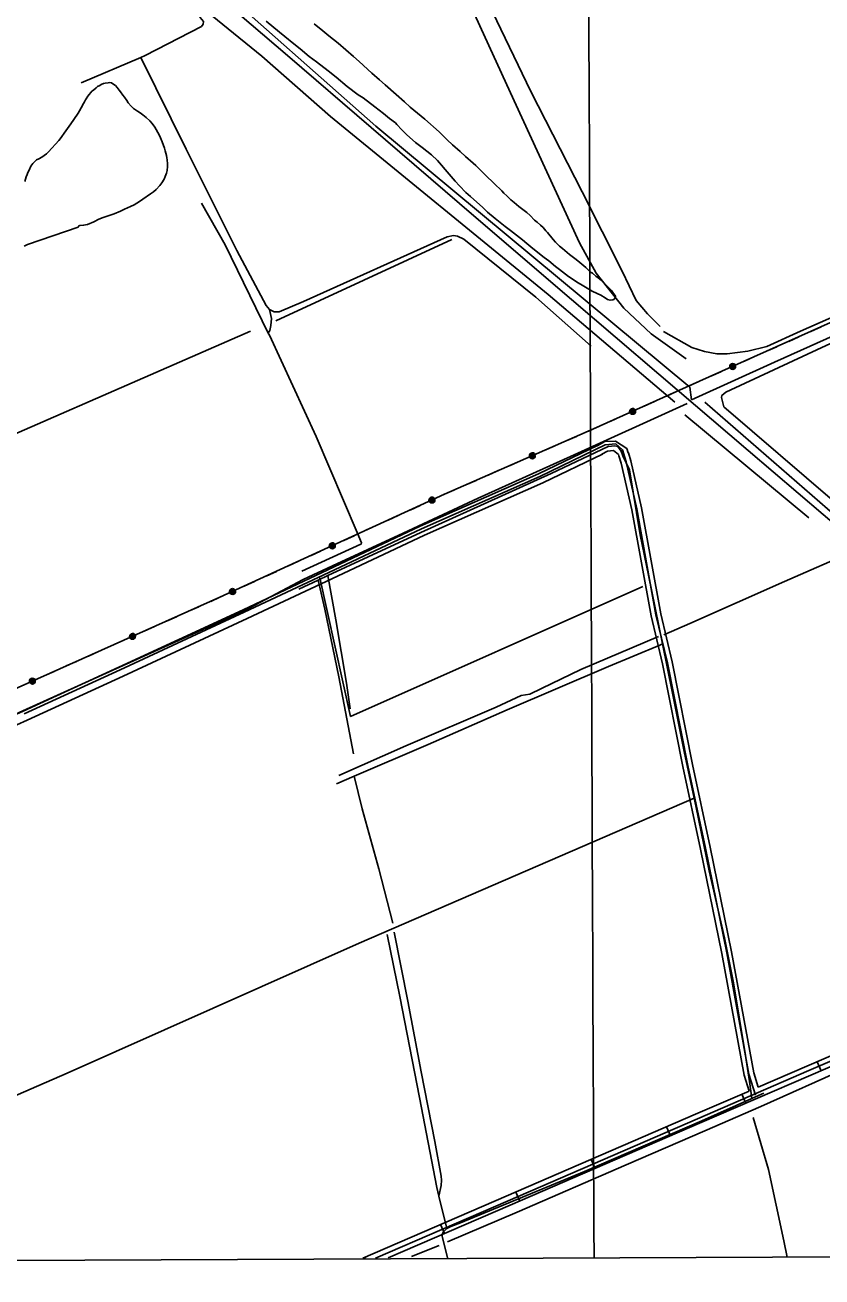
# Model space of a CAD drawing. Extents: x 3419139 to 3457078, y 540382 to 565875.
# Drawn here: x 3426815 to 3429242, y 545738 to 549552 of the extents above; entities that cross this region are included whole.
import ezdxf

# ---------------------------------------------------------------- set-up
doc = ezdxf.new("R2010")
doc.units = 0
for name, color, linetype in [('V-DTCH-CNTR', 7, 'Continuous'), ('V-GRID-FRAM', 7, 'Continuous'), ('V-GRID-MAJR', 7, 'Continuous'), ('V-RAIL-TRAK', 7, 'Continuous'), ('V-ROAD-CNTR', 7, 'Continuous'), ('V-SITE-VEGE', 7, 'Continuous'), ('V-TOPO-SHOR', 7, 'Continuous'), ('V-UTIL-LINE', 7, 'Continuous')]:
    doc.layers.add(name, color=color, linetype=linetype)

msp = doc.modelspace()

# ---------------------------------------------------------------- linework, layer by layer
at = {"layer": 'V-DTCH-CNTR'}
msp.add_line((3429020.7, 546333.4), (3429028.6, 546281.1), dxfattribs=at)
for points in [[(3427714, 550414.7), (3427722.7, 550393.6), (3427728.9, 550389.8), (3427746.2, 550387.3), (3427767.3, 550376.2), (3427783.4, 550360), (3427823, 550296.7), (3428122.4, 549718.5), (3428304.3, 549320.2), (3428503.4, 548888.4), (3428554.2, 548795.3), (3428638.4, 548688.6), (3428721.4, 548610.4), (3428827.9, 548534.6)], [(3427088.4, 549804.6), (3427287.8, 549632), (3427348.5, 549574.8), (3427358.4, 549562.4), (3427357.2, 549553.8), (3427352.2, 549547.6), (3427181, 549458.5), (3427168.2, 549453.1), (3426986.2, 549375.6)], [(3427168.2, 549453.1), (3427305.5, 549173.9), (3427460.2, 548864.9), (3427549.3, 548697.4), (3427559.2, 548685), (3427574.1, 548677.5), (3427589, 548677.5), (3427663.4, 548709.6), (3428100.1, 548906.3), (3428120, 548910), (3428132.4, 548908.8), (3428151, 548898.8), (3428370.3, 548722.5), (3428538.8, 548573.5)], [(3427826.3, 548005.1), (3427701.4, 548297.9), (3427559.1, 548606.8), (3427555.9, 548613.3), (3427424.3, 548882.3), (3427352.5, 549008.9)], [(3429994.2, 548908.1), (3429636.9, 548751), (3429241.1, 548569.2), (3428949.5, 548433.1), (3428937.1, 548423.2), (3428935.8, 548417), (3428942, 548392.2), (3428943.3, 548388.5), (3429281.5, 548097.9), (3429391.7, 548001)], [(3427559.2, 548685), (3427565.4, 548657.7), (3427564.1, 548636.6), (3427560.4, 548620.5), (3427555.9, 548613.3)], [(3428020.2, 548005.1), (3428417.2, 548185.7), (3428590.9, 548267.4), (3428610.8, 548269.8), (3428620.7, 548267.3), (3428630.6, 548253.7), (3428635.5, 548238.8), (3428655.3, 548196.6), (3428688.6, 547998.1)], [(3427649, 547832.6), (3427707.8, 547860.3), (3427737.6, 547874.4), (3427859.6, 547931.9), (3428020.2, 548005.1)], [(3427826.3, 548005.1), (3427839.2, 547974), (3427838.5, 547969.9), (3427837.8, 547969.9), (3427657.6, 547888.3)], [(3428688.6, 547998.1), (3428714, 547876.1), (3428755.6, 547671.4), (3428756.6, 547666.3), (3428786.4, 547516.3), (3428823.2, 547332.9), (3428857.4, 547173), (3428898.3, 546974.5), (3428944.7, 546770.4), (3428972.1, 546633.9), (3429008.7, 546412), (3429020.7, 546333.4)], [(3427737.6, 547874.4), (3427761.6, 547740), (3427794.3, 547547), (3427805.6, 547468.4)], [(3427707.8, 547860.3), (3427728, 547772.1), (3427770.2, 547565.9), (3427815.7, 547330.9)], [(3427763.1, 547239.8), (3427817.8, 547263.2), (3428042.6, 547359.4), (3428283.5, 547465.4), (3428592, 547597.2), (3428748, 547662.5), (3428756.6, 547666.3)], [(3427817.8, 547263.2), (3427841.4, 547163.9), (3427892, 546980.5), (3427935.1, 546815.7)], [(3428099.7, 545884.9), (3428075.7, 545983.5), (3428069.4, 546009.7), (3428015.9, 546284.7), (3427956.3, 546592.1), (3427917.4, 546781)], [(3427939.1, 546788.1), (3427980.6, 546577.9), (3428021.4, 546362.1), (3428062.9, 546150.5), (3428082.2, 546045.1), (3428082.9, 546032.7), (3428082.8, 546016.2), (3428075.7, 545983.5)], [(3428102.9, 545793.2), (3428086.5, 545857), (3428085.2, 545863.1), (3428086.6, 545870), (3428090.7, 545876.1), (3428099.7, 545884.9), (3428111.3, 545891), (3428141.4, 545902.4), (3428518.9, 546059.2), (3428875.9, 546213.4), (3429028.6, 546281.1), (3429048.6, 546290), (3429064.8, 546297.2)], [(3429032.8, 546223.7), (3429079.4, 546065), (3429125.7, 545847.9), (3429135.4, 545797.7)]]:
    msp.add_lwpolyline(points, dxfattribs=at)
at = {"layer": 'V-GRID-FRAM'}
msp.add_lwpolyline([(3423200.9, 563955.1), (3454837.9, 564093.1), (3454925.2, 545910.2), (3423272.3, 545772.1), (3423200.9, 563955.1)], dxfattribs=at)
at = {"layer": 'V-GRID-MAJR'}
msp.add_spline([(3428547.8, 545795.1), (3428523.1, 551854.2), (3428498.4, 557915.2), (3428473.8, 563976.2), (3428473.8, 563978.1)], degree=3, dxfattribs=at)
at = {"layer": 'V-RAIL-TRAK'}
msp.add_lwpolyline([(3427050.7, 549940.9), (3427317.1, 549713.7), (3427614.4, 549459.1), (3427869.6, 549239.3), (3428181.8, 548969.8), (3428479.1, 548715.3), (3428745.5, 548488), (3429016.8, 548255.8), (3429321.6, 547995)], dxfattribs=at)
at = {"layer": 'V-ROAD-CNTR'}
for p, q in [((3429239.4, 546366), (3429227.6, 546393.5)), ((3429009.9, 546266.9), (3428998, 546294.4)), ((3428780.5, 546167.7), (3428768.5, 546195.2)), ((3428551.1, 546068.3), (3428539.2, 546095.8)), ((3428321.7, 545968.9), (3428309.8, 545996.4)), ((3428092.2, 545869.7), (3428080.3, 545897.2)), ((3427852, 545795.3), (3427850.8, 545798.1))]:
    msp.add_line(p, q, dxfattribs=at)
for points in [[(3428558.6, 548270.6), (3428379.1, 548184.4), (3428018.8, 548024.4), (3427737, 547891.9), (3427479.2, 547770.5), (3427101.2, 547595.3), (3426809.2, 547461.3), (3426619, 547376), (3426186.4, 547179.5), (3425687, 546955.5), (3425467.6, 546855.9), (3425116.2, 546698.6), (3424815, 546562.1)], [(3429039.3, 546291.3), (3429019.3, 546355.6), (3428951.8, 546725.5), (3428886.8, 547043.8), (3428833.2, 547295.7), (3428771.3, 547608.4), (3428736.1, 547754.8), (3428677.9, 548077.5), (3428645.4, 548220.6), (3428634, 548257.2), (3428613.8, 548275.9), (3428581.7, 548272.4), (3428382.4, 548176.7), (3428022.1, 548016.6), (3427740.4, 547884.2), (3427482.6, 547762.8), (3427104.6, 547587.6), (3426812.4, 547453.5)], [(3433644.3, 548272.8), (3433532.3, 548219.7), (3433156.2, 548055.9), (3432835.4, 547919.7), (3432534.3, 547789.2), (3432173.7, 547635.8), (3431918.4, 547525.9), (3431373.2, 547292.8), (3430892.9, 547087.6), (3430597.1, 546965.8), (3429907.9, 546670.4), (3429202.1, 546366.2), (3428862.6, 546219.6), (3428286.3, 545969.8), (3427882.4, 545795.4)], [(3428652.2, 548248.5), (3428648.1, 548261.3), (3428612.8, 548283.8), (3428580.2, 548282.9), (3428557.2, 548270)], [(3428623.6, 548239.4), (3428622.4, 548243.2), (3428606.9, 548255), (3428589.2, 548253.5), (3428571.9, 548243.8)], [(3429047.4, 546315.7), (3429033.9, 546359.2), (3428966.5, 546728.4), (3428901.5, 547046.9), (3428847.9, 547298.7), (3428786, 547611.6), (3428750.7, 547757.8), (3428692.6, 548080.4), (3428659.9, 548224.4), (3428652.4, 548248.5)], [(3428573.6, 548244.7), (3428391.7, 548157.2), (3428031.2, 547997.1), (3427749.8, 547864.8), (3427491.9, 547743.3), (3427113.8, 547568.1), (3426821.6, 547434), (3426631.4, 547348.7), (3426198.7, 547152.1), (3425699.3, 546928.1), (3425479.9, 546828.6), (3425128.5, 546671.3), (3424831.9, 546536.9)], [(3429019.7, 546303.8), (3429004.7, 546352), (3428937.1, 546722.7), (3428872.1, 547040.8), (3428818.5, 547292.7), (3428756.7, 547605.2), (3428721.4, 547751.7), (3428663.2, 548074.5), (3428630.9, 548216.7), (3428623.6, 548239.4)], [(3430699.3, 547024.1), (3430591.3, 546979.7), (3429901.9, 546684.2), (3429196.2, 546380), (3429047.4, 546315.7)], [(3429988.6, 546688.7), (3429913.8, 546656.6), (3429208.1, 546352.4), (3428868.6, 546205.8), (3428292.2, 545956.1), (3427920.6, 545795.6)], [(3429019.7, 546303.8), (3428856.7, 546233.4), (3428280.3, 545983.6), (3427844.2, 545795.2)]]:
    msp.add_lwpolyline(points, dxfattribs=at)
at = {"layer": 'V-SITE-VEGE'}
for points in [[(3428384.9, 548941.9), (3428392.5, 548934.6), (3428401.4, 548924.4), (3428405.8, 548919.5), (3428423.6, 548898.3), (3428430.5, 548890.4), (3428443.1, 548878), (3428451.7, 548870.5), (3428473.3, 548852.6), (3428493.1, 548837.2), (3428504.1, 548827.9), (3428522.6, 548812.8), (3428529.8, 548805.9), (3428539.4, 548797.7), (3428542.8, 548795.3), (3428553.1, 548787), (3428559.9, 548781.2), (3428570.2, 548773), (3428576.7, 548767.1), (3428586.6, 548757.5), (3428592.8, 548751), (3428600.7, 548742.4), (3428605.5, 548736.6), (3428611.3, 548728.4), (3428612.7, 548725.6), (3428613, 548722.9), (3428612.3, 548720.1), (3428607.8, 548715.7), (3428605.4, 548714.3), (3428596.5, 548712.9), (3428589, 548715.7), (3428582.1, 548720.5), (3428568.4, 548728.4), (3428557.8, 548733.9), (3428542.4, 548741.1), (3428511.9, 548759), (3428499.2, 548766.2), (3428470.1, 548785.8), (3428442.7, 548807.1), (3428430, 548816.3), (3428410.2, 548832.8), (3428396.1, 548843.5), (3428361.2, 548870.6), (3428342.7, 548885.7), (3428329.7, 548897), (3428293.7, 548925.5), (3428277.3, 548937.9), (3428261.9, 548949.9), (3428246.5, 548962.6), (3428223.5, 548981.8), (3428208.8, 548995.5), (3428171.5, 549028.8), (3428157.8, 549041.5), (3428137.9, 549061.4), (3428125.2, 549075.5), (3428106.4, 549097.5), (3428070.8, 549138.7), (3428053.3, 549155.8), (3428024.6, 549178.1), (3428003.7, 549193.6), (3427977.6, 549216.9), (3427962.6, 549232.4), (3427947.2, 549248.8), (3427943.4, 549253.3), (3427925.2, 549267), (3427906.8, 549282.1), (3427880.7, 549302.7), (3427844.4, 549329.5), (3427829.7, 549339.1), (3427795.8, 549364.6), (3427762.6, 549392.7), (3427738.6, 549411.6), (3427703, 549439.4), (3427680.7, 549455.9), (3427652.6, 549479.2), (3427633.4, 549494.3), (3427606.4, 549516.6), (3427589.9, 549530), (3427549.2, 549563.7)], [(3427695.6, 549554.9), (3427721.9, 549534), (3427740.4, 549518.9), (3427768.5, 549496.2), (3427815.8, 549455.7), (3427832.9, 549440.6), (3427871.6, 549405.3), (3427894.2, 549384.3), (3427911.3, 549368.9), (3427945.2, 549339.7), (3427970.9, 549317.4), (3427988.4, 549301.2), (3428032.9, 549264.9), (3428076, 549225.7), (3428101, 549201.4), (3428116.5, 549186.9), (3428140.4, 549166), (3428156.9, 549150.9), (3428180.1, 549130.6), (3428187.7, 549123.8), (3428209.9, 549101.5), (3428250.3, 549062), (3428259.6, 549053.4), (3428262, 549052), (3428266.8, 549046.2), (3428273.6, 549039), (3428281.8, 549031.1), (3428294.9, 549019.1), (3428304.1, 549010.9), (3428318.8, 548999.2), (3428343.5, 548980), (3428353.4, 548971), (3428366.8, 548957.6), (3428374.3, 548950.8), (3428384.9, 548941.9)], [(3427095.7, 549361.6), (3427101.9, 549353.4), (3427106.3, 549347.9), (3427112.8, 549338.3), (3427117.6, 549331.4), (3427124.8, 549321.8), (3427129.6, 549314.9), (3427138.5, 549304), (3427145.7, 549297.1), (3427157.4, 549288.8), (3427165.6, 549284), (3427174.1, 549277.5), (3427183.7, 549270), (3427195.4, 549259.3), (3427202.2, 549251.4), (3427210.1, 549240.1), (3427223.1, 549217.5), (3427227.5, 549208.2), (3427232.7, 549196.2), (3427240.2, 549176.7), (3427241.9, 549168.4), (3427246.3, 549154.4), (3427247.4, 549147.5), (3427247.7, 549141), (3427248.7, 549128.6), (3427248.7, 549121.1), (3427247.6, 549108.4), (3427245.6, 549100.2), (3427241.8, 549089.9), (3427238.4, 549082), (3427231.5, 549071.1), (3427226, 549063.2), (3427214.7, 549050.9), (3427206.4, 549043), (3427197.5, 549037.2), (3427173.8, 549021.1), (3427163.6, 549014.2), (3427147.8, 549004.3), (3427136.5, 548998.8), (3427118.3, 548990.3), (3427105.6, 548984.5), (3427086.7, 548976.6), (3427053.4, 548965.7), (3427039.4, 548959.9), (3427025, 548951.7), (3427005.4, 548943.8), (3426993.4, 548941.4), (3426982.5, 548940.7), (3426979.4, 548939.4), (3426976.6, 548936), (3426822.3, 548883.3), (3426813, 548877.5)], [(3426955, 549250.7), (3426963.3, 549263.7), (3426977, 549283.2), (3426981.1, 549290.1), (3426986, 549299.7), (3426992.8, 549312.4), (3426995.9, 549317.2), (3426999.7, 549324), (3427001.8, 549326.4), (3427005.9, 549334.6), (3427010, 549339.8), (3427015.8, 549346.3), (3427018.6, 549349.7), (3427023.4, 549353.5), (3427031.3, 549360.6), (3427036.1, 549364.1), (3427042.9, 549367.8), (3427046.7, 549370.2), (3427053.6, 549373), (3427059.4, 549374.7), (3427068, 549375.7), (3427073.5, 549376), (3427078.3, 549375.3), (3427082.7, 549372.9), (3427090.9, 549367.1), (3427095.7, 549361.6)], [(3426814.3, 549075.3), (3426816.7, 549082.2), (3426818.1, 549089), (3426821.2, 549096.6), (3426823.6, 549102.1), (3426827.4, 549109.3), (3426833.2, 549121.6), (3426838.7, 549129.8), (3426849.7, 549140.4), (3426856.9, 549144.2), (3426865.8, 549148.6), (3426880.9, 549159.6), (3426887.1, 549165.1), (3426918, 549200), (3426922.1, 549204.8), (3426938.9, 549229.5), (3426955, 549250.7)]]:
    msp.add_lwpolyline(points, dxfattribs=at)
at = {"layer": 'V-TOPO-SHOR'}
for p, q in [((3428115.2, 548898.6), (3427578.6, 548650.4)), ((3428885.6, 548402.6), (3429380.1, 547971.9)), ((3428824.3, 548363.9), (3429202.1, 548050.6)), ((3428075.8, 545833.3), (3427991.6, 545800.1))]:
    msp.add_line(p, q, dxfattribs=at)
for points in [[(3427817.4, 550439.1), (3427920.6, 550235.1), (3428067.6, 549946.5), (3428225.6, 549618.7), (3428355.4, 549348.9), (3428511.8, 549043), (3428633.8, 548801.5), (3428676, 548712.1), (3428710.5, 548671.3), (3428749, 548633.3)], [(3428844.5, 548409.4), (3428839.3, 548448.5), (3427883.3, 549243.2), (3427366.6, 549701.9), (3426981.1, 550022.9)], [(3426015.2, 549557.7), (3426889.1, 549984.1), (3427536.6, 549456.8), (3427744.9, 549273.4), (3428407.9, 548730.8), (3428793.4, 548402.2)], [(3428759.6, 548618.3), (3428845.2, 548569.2), (3428884.3, 548556.6), (3428921.9, 548550.3), (3428953.3, 548550.3), (3429016, 548558), (3429074, 548572.1), (3429176, 548619), (3429381.5, 548709.7), (3429659.1, 548839.5), (3430018.3, 549005.2), (3430390, 549171), (3430589.2, 549266.3)], [(3430607.6, 549207.9), (3430226.5, 549034.3), (3429870.4, 548871.7), (3429522.2, 548715.4), (3429097.1, 548524.6), (3428844.5, 548409.4)], [(3427501.9, 548619.3), (3426436.1, 548153.8), (3426343, 548383.8)], [(3428831.3, 548398.5), (3428476, 548236.9), (3428195.2, 548110.1)], [(3428195.2, 548110.1), (3427966.7, 548003.3), (3427751.3, 547904), (3427661.6, 547862.5)], [(3429346.2, 547951.4), (3429128.1, 547856.2), (3428839.6, 547728.4), (3428760.2, 547693.8)], [(3427712.6, 547867.4), (3427806.6, 547445.3), (3428696, 547841)], [(3424822.2, 546564.3), (3425765.2, 546990.9), (3427482.6, 547766.6), (3427661.6, 547862.5)], [(3428743.6, 547688.4), (3428507.6, 547588.5), (3428388.1, 547530.6), (3428352.2, 547513.6), (3428326.1, 547508.9), (3428249.4, 547473.6), (3427974.7, 547355.3), (3427771.1, 547264.9)], [(3425517.2, 545737.7), (3426943.3, 546358.4), (3427832.7, 546754.1), (3428852.4, 547196.4)], [(3429994.7, 546665.9), (3429816.6, 546589.1), (3429608.1, 546496), (3429318.9, 546374.4), (3429055.3, 546257.4), (3428885.5, 546183.3), (3428646, 546079.4), (3428313.3, 545934.6), (3428101.4, 545844.9)]]:
    msp.add_lwpolyline(points, dxfattribs=at)
at = {"layer": 'V-UTIL-LINE'}
for points in [[(3423271.7, 545940.4), (3423290.9, 545949.3), (3423512.3, 546045.8), (3423956, 546243.1), (3424661.6, 546565.3), (3424887.3, 546669), (3425345.4, 546869.5), (3426259, 547295.8), (3426725.3, 547502.7), (3427408.7, 547808.2), (3428092.5, 548122.2), (3428546.3, 548321.2), (3428869, 548466.2), (3430890.9, 549372.8), (3432045.4, 549888.5), (3432955.3, 550306), (3434102.7, 550826.1), (3435032.4, 551249.8), (3436899.7, 552058.7)], [(3429208, 548618.2), (3429239.1, 548632.1)], [(3429140.5, 548587.9), (3429171.5, 548601.8)], [(3429073, 548557.6), (3429104, 548571.5)], [(3428969.9, 548511.4), (3428967.4, 548512.9), (3428967.6, 548510.6), (3428970, 548509.2), (3428972.5, 548510.7), (3428971.3, 548513.9), (3428966.9, 548515.6), (3428964.1, 548512.4), (3428964.8, 548507.6), (3428969, 548505.8), (3428973.4, 548506.7), (3428975.5, 548511), (3428973.6, 548516.2), (3428966.2, 548519.6), (3428963.4, 548517.6), (3428961.5, 548514.6), (3428960.9, 548511.2), (3428961.7, 548507.7), (3428963.7, 548504.9), (3428966.7, 548503), (3428970.2, 548502.4), (3428973.6, 548503.2), (3428976.4, 548505.2), (3428978.3, 548508.2), (3428978.9, 548511.7), (3428978.1, 548515.1), (3428976.1, 548518), (3428973.1, 548519.8), (3428969.6, 548520.4), (3428966.2, 548519.6)], [(3429005.5, 548527.4), (3429036.5, 548541.3)], [(3428903.3, 548481.5), (3428934.3, 548495.5)], [(3428835.8, 548451.2), (3428866.8, 548465.2)], [(3428700.8, 548390.6), (3428731.8, 548404.5)], [(3428768.3, 548420.9), (3428799.3, 548434.9)], [(3428665.2, 548374.6), (3428662.7, 548376.1), (3428662.9, 548373.8), (3428665.3, 548372.4), (3428667.8, 548373.9), (3428666.5, 548377.1), (3428662.2, 548378.9), (3428659.4, 548375.7), (3428660.1, 548370.8), (3428664.3, 548369), (3428668.7, 548369.9), (3428670.8, 548374.2), (3428668.9, 548379.4), (3428661.5, 548382.8), (3428658.6, 548380.8), (3428656.8, 548377.8), (3428656.2, 548374.4), (3428657, 548370.9), (3428659, 548368.1), (3428662, 548366.2), (3428665.5, 548365.6), (3428668.9, 548366.4), (3428671.7, 548368.5), (3428673.6, 548371.4), (3428674.2, 548374.9), (3428673.4, 548378.3), (3428671.4, 548381.2), (3428668.4, 548383), (3428664.9, 548383.6), (3428661.5, 548382.8)], [(3428531, 548314.5), (3428546.3, 548321.2), (3428562.1, 548328.3)], [(3428598.6, 548344.7), (3428629.6, 548358.7)], [(3428463.3, 548284.8), (3428494.4, 548298.5)], [(3428359.8, 548239.4), (3428357.3, 548240.9), (3428357.5, 548238.6), (3428359.8, 548237.2), (3428362.4, 548238.7), (3428361.2, 548241.9), (3428356.8, 548243.7), (3428354, 548240.5), (3428354.7, 548235.7), (3428358.9, 548233.8), (3428363.3, 548234.7), (3428365.4, 548239), (3428363.5, 548244.1), (3428356.2, 548247.7), (3428353.3, 548245.7), (3428351.4, 548242.7), (3428350.8, 548239.2), (3428351.5, 548235.8), (3428353.6, 548232.9), (3428356.5, 548231), (3428360, 548230.4), (3428363.4, 548231.2), (3428366.3, 548233.2), (3428368.2, 548236.2), (3428368.8, 548239.6), (3428368, 548243), (3428366, 548245.9), (3428363.1, 548247.8), (3428359.6, 548248.4), (3428356.2, 548247.7)], [(3428395.5, 548255.1), (3428426.6, 548268.7)], [(3428292.9, 548210.1), (3428324.1, 548223.7)], [(3428225.2, 548180.4), (3428256.3, 548194)], [(3428089.6, 548120.9), (3428092.5, 548122.2), (3428120.8, 548134.6)], [(3428157.4, 548150.6), (3428188.5, 548164.3)], [(3428054.2, 548104.6), (3428051.7, 548106.1), (3428051.9, 548103.7), (3428054.3, 548102.4), (3428056.8, 548103.9), (3428055.6, 548107.1), (3428051.2, 548108.8), (3428048.4, 548105.6), (3428049.2, 548100.8), (3428053.4, 548099), (3428057.8, 548099.9), (3428059.9, 548104.2), (3428057.9, 548109.4), (3428050.5, 548112.8), (3428047.6, 548110.7), (3428045.8, 548107.7), (3428045.2, 548104.3), (3428046, 548100.8), (3428048.1, 548098), (3428051.1, 548096.2), (3428054.6, 548095.6), (3428058, 548096.4), (3428060.8, 548098.5), (3428062.7, 548101.5), (3428063.2, 548104.9), (3428062.4, 548108.3), (3428060.3, 548111.2), (3428057.3, 548113), (3428053.9, 548113.6), (3428050.5, 548112.8)], [(3427920.6, 548043.2), (3427951.5, 548057.4)], [(3427987.9, 548074.1), (3428018.8, 548088.3)], [(3427853.4, 548012.4), (3427884.3, 548026.6)], [(3427786.1, 547981.5), (3427817, 547995.7)], [(3427684.3, 547934.8), (3427715.2, 547948.9)], [(3427750.7, 547965.2), (3427748.2, 547966.7), (3427748.4, 547964.4), (3427750.8, 547963), (3427753.3, 547964.5), (3427752, 547967.7), (3427747.7, 547969.4), (3427744.9, 547966.2), (3427745.7, 547961.4), (3427749.9, 547959.6), (3427754.2, 547960.5), (3427756.3, 547964.9), (3427754.3, 547970), (3427746.9, 547973.4), (3427744.1, 547971.3), (3427742.2, 547968.3), (3427741.7, 547964.9), (3427742.5, 547961.5), (3427744.6, 547958.6), (3427747.6, 547956.8), (3427751, 547956.2), (3427754.4, 547957), (3427757.3, 547959.1), (3427759.1, 547962.1), (3427759.7, 547965.6), (3427758.9, 547969), (3427756.8, 547971.8), (3427753.8, 547973.7), (3427750.3, 547974.2), (3427746.9, 547973.4)], [(3427617.1, 547903.9), (3427648, 547918.1)], [(3427549.8, 547873), (3427580.7, 547887.2)], [(3427447.2, 547825.8), (3427444.7, 547827.3), (3427444.9, 547825), (3427447.3, 547823.7), (3427449.8, 547825.2), (3427448.5, 547828.3), (3427444.1, 547830.1), (3427441.4, 547826.8), (3427442.1, 547822), (3427446.3, 547820.2), (3427450.7, 547821.2), (3427452.8, 547825.5), (3427450.8, 547830.6), (3427443.4, 547834), (3427440.6, 547832), (3427438.7, 547829), (3427438.2, 547825.5), (3427439, 547822.1), (3427441, 547819.2), (3427444, 547817.4), (3427447.5, 547816.9), (3427450.9, 547817.7), (3427453.8, 547819.7), (3427455.6, 547822.7), (3427456.1, 547826.2), (3427455.3, 547829.6), (3427453.3, 547832.4), (3427450.3, 547834.3), (3427446.8, 547834.8), (3427443.4, 547834)], [(3427482.6, 547842.1), (3427513.5, 547856.3)], [(3427380.7, 547795.7), (3427408.7, 547808.2), (3427411.7, 547809.6)], [(3427313.1, 547765.5), (3427344.2, 547779.3)], [(3427178, 547705.1), (3427209, 547718.9)], [(3427245.6, 547735.3), (3427276.6, 547749.1)], [(3427142.4, 547689.2), (3427140, 547690.6), (3427140.1, 547688.3), (3427142.5, 547687), (3427145, 547688.4), (3427143.8, 547691.6), (3427139.4, 547693.4), (3427136.6, 547690.2), (3427137.4, 547685.4), (3427141.5, 547683.5), (3427145.9, 547684.4), (3427148.1, 547688.7), (3427146.1, 547693.9), (3427138.7, 547697.4), (3427135.9, 547695.3), (3427134, 547692.4), (3427133.4, 547688.9), (3427134.2, 547685.5), (3427136.2, 547682.6), (3427139.2, 547680.7), (3427142.7, 547680.2), (3427146.1, 547680.9), (3427148.9, 547683), (3427150.8, 547685.9), (3427151.4, 547689.4), (3427150.6, 547692.8), (3427148.6, 547695.7), (3427145.6, 547697.6), (3427142.2, 547698.1), (3427138.7, 547697.4)], [(3427008.2, 547629.2), (3427039.2, 547643)], [(3427075.8, 547659.4), (3427106.8, 547673.2)], [(3426940.6, 547599), (3426971.7, 547612.8)], [(3426837.5, 547552.8), (3426835, 547554.3), (3426835.2, 547552), (3426837.6, 547550.6), (3426840.1, 547552.1), (3426838.9, 547555.3), (3426834.5, 547557.1), (3426831.7, 547553.9), (3426832.4, 547549.1), (3426836.6, 547547.2), (3426841, 547548.1), (3426843.1, 547552.4), (3426841.2, 547557.6), (3426833.8, 547561.1), (3426831, 547559), (3426829.1, 547556.1), (3426828.5, 547552.6), (3426829.3, 547549.2), (3426831.3, 547546.3), (3426834.3, 547544.4), (3426837.7, 547543.8), (3426841.2, 547544.6), (3426844, 547546.7), (3426845.9, 547549.6), (3426846.5, 547553.1), (3426845.7, 547556.5), (3426843.7, 547559.4), (3426840.7, 547561.2), (3426837.2, 547561.8), (3426833.8, 547561.1)], [(3426873.1, 547568.8), (3426904.1, 547582.6)]]:
    msp.add_lwpolyline(points, dxfattribs=at)

doc.saveas('drawing.dxf')
